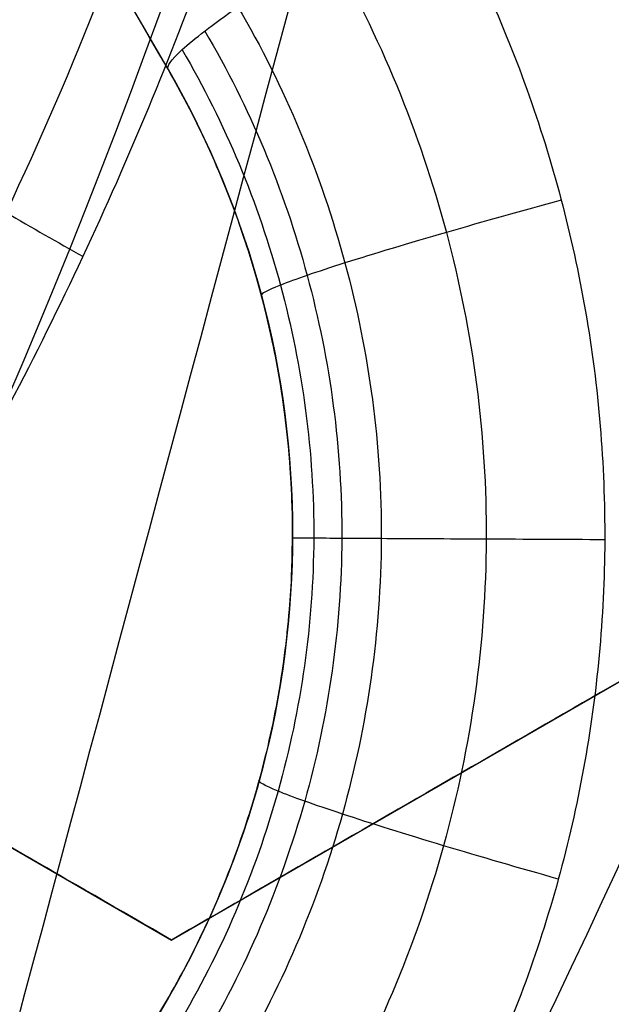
# Model space of a CAD drawing. Header units: centimetres. Extents: x -10 to 8.9, y -29.1 to -8.
# Tile 649 of 1035: x -6.3716 to -6.3557, y -28.2977 to -28.2712. Entities that reach past the tile are written whole.
import ezdxf

# ---------------------------------------------------------------- set-up
doc = ezdxf.new("R2010")
doc.units = ezdxf.units.CM
doc.layers.add('Default', color=7, linetype='Continuous', true_color=0x000000)

msp = doc.modelspace()

# ---------------------------------------------------------------- linework, layer by layer
at = {"layer": 'Default'}
for p, q in [((-6.367595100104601, -28.27249999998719, -1.0824960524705), (-6.399349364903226, -28.21749999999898, -1.0824960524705)), ((-6.391499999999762, -28.28207626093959, 0.28260707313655), (-6.367499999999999, -28.2959326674, 0.28260707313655)), ((-6.36749999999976, -28.29593266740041, 0.27456905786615), (-6.343499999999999, -28.28207626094, 0.27456905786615)), ((-6.364245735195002, -28.285, -1.065), (-6.364245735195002, -28.285, -1.10073684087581))]:
    msp.add_line(p, q, dxfattribs=at)
at = {"layer": 'Default', "extrusion": (0, 0, -1)}
for centre, radius, start, end in [((6.550000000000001, -28.205, -0.45), 0.9, 90, 270), ((6.550000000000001, -28.205, 0.3399975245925), 0.8999999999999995, 90, 270), ((6.550000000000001, -28.205, 1.15), 0.8550000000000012, 90, 270), ((6.550000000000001, -28.205, -0.4), 0.5999999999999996, 90, 270), ((6.550000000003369, -28.20500000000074, -0.1625), 0.1937629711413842, 173.8385486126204, 216.1614513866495), ((6.550000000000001, -28.205, 0.82), 0.8250000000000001, 180, 0), ((6.550000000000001, -28.205, 1.03), 0.82, 180, 0), ((6.550000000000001, -28.205, 1.005), 0.7950000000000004, 180, 0), ((6.550000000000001, -28.205, 0.87), 0.7825000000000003, 180, 0), ((6.550000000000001, -28.205, 1.005), 0.7825000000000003, 180, 0), ((6.550000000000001, -28.205, 0.895), 0.7575000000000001, 180, 0), ((6.550000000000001, -28.205, 0.53), 0.75, 180, 0), ((6.550000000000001, -28.205, -0.2075), 0.75, 180, 0), ((6.550000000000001, -28.205, -0.2075), 0.7025000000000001, 180, 0), ((6.550000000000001, -28.205, -0.1825), 0.6775000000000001, 180, 0), ((6.550000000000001, -28.205, -0.1725), 0.6774999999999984, 180, 0), ((6.550000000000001, -28.205, -0.1625), 0.6724999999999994, 180, 0), ((6.550000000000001, -28.205, -0.2), 0.6724999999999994, 180, 0), ((6.550000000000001, -28.205, -0.2), 0.6367740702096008, 180, 0), ((6.550000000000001, -28.205, -0.1809807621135), 0.6125, 180, 0), ((6.550000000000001, -28.205, -0.1625), 0.6075000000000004, 180, 0), ((6.550000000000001, -28.205, -0.195), 0.6075000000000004, 180, 0), ((6.550000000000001, -28.205, 1.220980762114), 0.6075, 180, 0), ((6.550000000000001, -28.205, 1.24), 0.6075000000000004, 180, 0), ((6.550000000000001, -28.205, -0.18660444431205), 0.5500000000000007, 180, 0), ((6.389245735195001, -28.285, 1.0828546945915), 0.02499999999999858, 149.9999999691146, 270)]:
    msp.add_arc(centre, radius, start, end, dxfattribs=at)
at = {"layer": 'Default'}
for centre, radius, start, end in [((-6.550000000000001, -28.205, -0.82), 0.8349999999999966, 270, 90), ((-6.550000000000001, -28.205, -1.13), 0.8349999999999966, 270, 90), ((-6.550000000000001, -28.205, -0.9750000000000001), 0.8350000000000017, 270, 90), ((-6.550000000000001, -28.205, 0.35), 0.775, 270, 90), ((-6.550000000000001, -28.205, -0.1486250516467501), 0.7749999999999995, 270, 90), ((-6.550000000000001, -28.205, 0.45), 0.6000000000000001, 270, 90), ((-6.550000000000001, -28.205, 0.35), 0.6000000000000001, 270, 90), ((-6.550000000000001, -28.205, 0.19125), 0.2138939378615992, 328.3679673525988, 1.632032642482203), ((-6.550000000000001, -28.205, -0.845), 0.8250000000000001, 180, 0), ((-6.550000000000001, -28.205, -0.8325), 0.8249999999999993, 180, 0), ((-6.550000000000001, -28.205, -0.87), 0.8, 180, 0), ((-6.550000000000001, -28.205, -0.9800000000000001), 0.7575000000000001, 180, 0), ((-6.550000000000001, -28.205, -0.9375), 0.7574999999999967, 180, 0), ((-6.550000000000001, -28.205, 0.1625), 0.6775000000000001, 180, 0), ((-6.550000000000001, -28.205, 0.18125), 0.6724999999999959, 180, 0), ((-6.550000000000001, -28.205, -1.21), 0.67, 180, 0), ((-6.550000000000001, -28.205, -1.24), 0.6400000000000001, 180, 0), ((-6.550000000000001, -28.205, 0.2), 0.6367740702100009, 180, 0), ((-6.550000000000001, -28.205, 0.1625), 0.6231698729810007, 180, 0), ((-6.550000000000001, -28.205, 0.17875), 0.6074999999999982, 180, 0), ((-6.550000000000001, -28.205, -1.230490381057), 0.6074999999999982, 180, 0), ((-6.550000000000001, -28.205, 0.195), 0.55, 180, 0), ((-6.550000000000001, -28.205, 0.1782088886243), 0.55, 248.3999999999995, 0), ((-6.550000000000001, -28.205, -0.7112749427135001), 0.7750000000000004, 274.5310199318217, 0), ((-6.389245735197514, -28.285, -1.065), 0.0250000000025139, 0, 29.99999999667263), ((-6.389245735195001, -28.285, -1.065), 0.025, 270, 0)]:
    msp.add_arc(centre, radius, start, end, dxfattribs=at)
at = {"layer": 'Default', "extrusion": (1.379857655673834e-06, 1.228458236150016e-16, -0.9999999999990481)}
msp.add_arc((6.549999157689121, -28.20500000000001, 0.5348706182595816), 0.7584484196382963, 180, 287.9998757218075, dxfattribs=at)
at = {"layer": 'Default', "extrusion": (-0.9659258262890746, 0.258819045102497, 0)}
msp.add_arc((28.94920267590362, 0.16, -1.169554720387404), 0.05999999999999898, 21.11472090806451, 90, dxfattribs=at)
at = {"layer": 'Default'}
for points, degree in [([(-6.550000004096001, -27.30500495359, -1.129995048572), (-6.537465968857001, -27.30500495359, -1.129995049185), (-6.512386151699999, -27.30552127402, -1.129973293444), (-6.474783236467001, -27.3078854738, -1.129982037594), (-6.437304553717, -27.31181799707, -1.129979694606), (-6.399970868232, -27.3173257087, -1.129980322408), (-6.362926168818, -27.32438806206, -1.129980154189), (-6.326197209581, -27.3329983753, -1.129980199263), (-6.289861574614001, -27.34314050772, -1.129980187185), (-6.254013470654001, -27.35478489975, -1.129980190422), (-6.218660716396, -27.36792869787, -1.129980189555), (-6.183898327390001, -27.38253814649, -1.129980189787), (-6.149770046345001, -27.39859430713, -1.129980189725), (-6.116350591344, -27.41606289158, -1.129980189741), (-6.083707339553, -27.43490588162, -1.129980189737), (-6.051859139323, -27.45511347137, -1.129980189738), (-6.020892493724, -27.47663251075, -1.129980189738), (-5.990848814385, -27.49943348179, -1.129980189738), (-5.961791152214, -27.52346942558, -1.129980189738), (-5.933780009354, -27.54868705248, -1.129980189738), (-5.906829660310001, -27.5750745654, -1.129980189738), (-5.881013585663, -27.60256235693, -1.129980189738), (-5.856368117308, -27.63111066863, -1.129980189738), (-5.832942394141, -27.66066372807, -1.129980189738), (-5.810787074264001, -27.69115373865, -1.129980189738), (-5.789912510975, -27.72256746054, -1.129980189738), (-5.770375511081, -27.75482271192, -1.129980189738), (-5.752204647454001, -27.78787084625, -1.129980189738), (-5.735435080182, -27.8216495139, -1.129980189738), (-5.720103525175, -27.8560794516, -1.129980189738), (-5.706216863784, -27.89114626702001, -1.129980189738), (-5.693813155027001, -27.92675906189, -1.129980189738), (-5.682910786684, -27.96286272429, -1.129980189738), (-5.673530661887, -27.99939085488, -1.129980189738), (-5.665692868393, -28.03625586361, -1.129980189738), (-5.659400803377, -28.07344306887, -1.129980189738), (-5.654672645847, -28.11085723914, -1.129980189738), (-5.651515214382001, -28.14843802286, -1.129980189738), (-5.649934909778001, -28.18611932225, -1.129980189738), (-5.649933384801, -28.22380820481, -1.129980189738), (-5.65151069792, -28.26149020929, -1.129980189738), (-5.654665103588, -28.29907102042, -1.129980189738), (-5.659390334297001, -28.33648606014, -1.129980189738), (-5.665679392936, -28.37367347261, -1.129980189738), (-5.673514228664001, -28.41053911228, -1.129980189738), (-5.68289159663, -28.447068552, -1.129980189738), (-5.693791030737, -28.48317285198, -1.129980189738), (-5.706192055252, -28.51878703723, -1.129980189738), (-5.720075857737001, -28.5538547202, -1.129980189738), (-5.735404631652, -28.58828579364, -1.129980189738), (-5.752171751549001, -28.62206623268, -1.129980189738), (-5.770339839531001, -28.65511550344, -1.129980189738), (-5.78987442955, -28.68737253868, -1.129980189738), (-5.810746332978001, -28.71878763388, -1.129980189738), (-5.832899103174, -28.74927924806, -1.129980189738), (-5.85632282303, -28.77883458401, -1.129980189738), (-5.880965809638, -28.80738458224, -1.129980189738), (-5.906779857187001, -28.83487458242, -1.129980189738), (-5.933727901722, -28.86126400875, -1.129980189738), (-5.961736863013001, -28.88648372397, -1.129980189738), (-5.990793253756, -28.9105224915, -1.129980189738), (-6.020835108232, -28.93332580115, -1.129980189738), (-6.051800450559, -28.95484754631, -1.129980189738), (-6.083647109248, -28.97505764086, -1.129980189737), (-6.116288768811, -28.99390313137, -1.129980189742), (-6.149707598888, -29.01137470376, -1.129980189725), (-6.183834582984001, -29.02743347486, -1.129980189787), (-6.218595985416, -29.04204567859, -1.129980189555), (-6.253947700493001, -29.05519220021, -1.129980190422), (-6.289795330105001, -29.06683951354, -1.129980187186), (-6.326131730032, -29.07698483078, -1.129980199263), (-6.36285948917, -29.08559773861, -1.12998015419), (-6.399900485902, -29.09266234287, -1.129980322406), (-6.437231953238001, -29.0981728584, -1.129979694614), (-6.47471667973, -29.10210911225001, -1.129982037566), (-6.512339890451, -29.1044772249, -1.129973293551), (-6.537448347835, -29.10499504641, -1.129995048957), (-6.549999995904, -29.10499504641, -1.129995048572)], 3), ([(-6.550000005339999, -27.32500645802, -1.149993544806), (-6.537651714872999, -27.32500645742, -1.149993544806), (-6.512986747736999, -27.32554459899, -1.150002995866), (-6.476051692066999, -27.32787036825, -1.14999919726), (-6.439276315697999, -27.33175223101, -1.150000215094), (-6.402654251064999, -27.33717969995, -1.149999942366), (-6.366301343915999, -27.34414129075, -1.150000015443), (-6.330232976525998, -27.35263500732, -1.149999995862), (-6.294592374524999, -27.36262965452, -1.150000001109), (-6.259531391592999, -27.37406902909, -1.149999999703), (-6.225026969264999, -27.3869473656, -1.15000000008), (-6.191106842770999, -27.40125022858, -1.149999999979), (-6.157777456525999, -27.41697696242, -1.150000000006), (-6.125134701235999, -27.43408646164, -1.149999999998), (-6.093256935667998, -27.45253472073, -1.15), (-6.062162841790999, -27.47231088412, -1.15), (-6.031930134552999, -27.49336665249, -1.15), (-6.002594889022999, -27.51567691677, -1.15), (-5.974227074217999, -27.53918966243, -1.15), (-5.946891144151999, -27.56384678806, -1.15), (-5.920598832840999, -27.58963664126, -1.15), (-5.895416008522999, -27.61649551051, -1.15), (-5.871372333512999, -27.64439091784, -1.15), (-5.848517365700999, -27.67326728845, -1.15), (-5.826900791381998, -27.7030584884, -1.15), (-5.806533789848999, -27.73375047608, -1.15), (-5.787472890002, -27.76526110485, -1.15), (-5.76974489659, -27.79754437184, -1.15), (-5.753383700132, -27.83054026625, -1.15), (-5.738424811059, -27.86417236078, -1.15), (-5.724875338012, -27.89842624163, -1.15), (-5.71277321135, -27.93321101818, -1.15), (-5.702135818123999, -27.96847408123, -1.15), (-5.692983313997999, -28.00415159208, -1.15), (-5.68533537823, -28.04015809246, -1.15), (-5.679195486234, -28.07647885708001, -1.15), (-5.674581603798, -28.11301879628, -1.15), (-5.67150000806, -28.14971971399, -1.15), (-5.669956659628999, -28.18652113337, -1.15), (-5.669953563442, -28.22333487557, -1.15), (-5.671491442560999, -28.26014682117, -1.15), (-5.674568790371, -28.29686076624, -1.15), (-5.679179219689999, -28.33341174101, -1.15), (-5.685316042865, -28.36974098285, -1.15), (-5.692961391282, -28.40575529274, -1.15), (-5.702112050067, -28.44144108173, -1.15), (-5.712748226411, -28.47671239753, -1.15), (-5.724850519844, -28.511507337, -1.15), (-5.738400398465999, -28.54576972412, -1.15), (-5.753358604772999, -28.57940639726, -1.15), (-5.769717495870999, -28.61240308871, -1.15), (-5.787441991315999, -28.6446852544, -1.15), (-5.806500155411, -28.6761964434, -1.15), (-5.826864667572, -28.70688945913, -1.15), (-5.848479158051, -28.73668231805, -1.15), (-5.871332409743, -28.76556074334, -1.15), (-5.895372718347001, -28.79345624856, -1.15), (-5.920549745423, -28.82031302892, -1.15), (-5.946837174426, -28.84610244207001, -1.15), (-5.974176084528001, -28.8707665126, -1.15), (-6.002558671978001, -28.89429476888, -1.15), (-6.031913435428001, -28.9166216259, -1.15), (-6.062165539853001, -28.9376912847, -1.15), (-6.093277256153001, -28.95747792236, -1.15), (-6.125171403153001, -28.97593404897, -1.149999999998), (-6.157830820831, -28.99304986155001, -1.150000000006), (-6.191177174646, -29.0087814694, -1.149999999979), (-6.225118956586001, -29.02308952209, -1.15000000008), (-6.25964571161, -29.03597120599, -1.149999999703), (-6.294721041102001, -29.04740944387, -1.150000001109), (-6.330363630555, -29.05739860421, -1.149999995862), (-6.366429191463, -29.06588597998, -1.150000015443), (-6.40278818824, -29.07284313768, -1.149999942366), (-6.439415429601, -29.07826537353, -1.150000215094), (-6.476180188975, -29.08214014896, -1.14999919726), (-6.513077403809, -29.08445837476, -1.150002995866), (-6.537686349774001, -29.08499354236, -1.149993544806), (-6.54999999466, -29.08499354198, -1.149993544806)], 3), ([(-6.549999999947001, -27.42838343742, -0.7616165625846), (-6.538747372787, -27.42824483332, -0.7617551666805), (-6.516204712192, -27.42845367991, -0.7620351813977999), (-6.482313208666, -27.43024072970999, -0.7624632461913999), (-6.448493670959, -27.43350371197, -0.7628974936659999), (-6.414786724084, -27.43824561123, -0.763337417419), (-6.381352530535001, -27.44444544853, -0.7637809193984), (-6.348201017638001, -27.45209983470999, -0.7642278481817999), (-6.315445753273, -27.46118216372, -0.764676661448), (-6.283108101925, -27.47168408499, -0.7651270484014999), (-6.251249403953, -27.48358745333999, -0.7655781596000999), (-6.219910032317, -27.49687984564, -0.766029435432), (-6.189177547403, -27.51152847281, -0.7664796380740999), (-6.159225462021, -27.52744172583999, -0.7669261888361), (-6.130017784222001, -27.54461827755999, -0.7673695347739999), (-6.101215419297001, -27.56329288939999, -0.7678150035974), (-6.073286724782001, -27.58321536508, -0.7682556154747), (-6.047409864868, -27.60344005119, -0.7686723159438), (-6.024707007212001, -27.6227118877, -0.7690451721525), (-6.004504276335, -27.64114310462, -0.7693833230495), (-5.984998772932, -27.66020157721, -0.7697151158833), (-5.965776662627, -27.68034635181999, -0.7700594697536), (-5.947249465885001, -27.70119728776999, -0.7704083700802), (-5.929608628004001, -27.72252886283, -0.7707584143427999), (-5.913139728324, -27.74390244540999, -0.7711027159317), (-5.896745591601, -27.76673460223, -0.7714641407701), (-5.879471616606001, -27.79280128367, -0.7718690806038), (-5.862185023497, -27.82140181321, -0.7723044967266), (-5.845650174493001, -27.85166194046, -0.7727558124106), (-5.830525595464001, -27.88248582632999, -0.7732063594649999), (-5.816816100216, -27.91378163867, -0.7736550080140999), (-5.804432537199, -27.94575507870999, -0.7741047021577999), (-5.793443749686, -27.97826360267, -0.7745533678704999), (-5.783885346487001, -28.01119863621, -0.7749995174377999), (-5.775776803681, -28.04447658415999, -0.7754420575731), (-5.769121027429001, -28.07806966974, -0.7758806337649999), (-5.763924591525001, -28.11195605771, -0.7763150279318), (-5.760204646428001, -28.14606329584, -0.7767440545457), (-5.75797080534, -28.18027120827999, -0.7771671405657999), (-5.757226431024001, -28.21470555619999, -0.7775824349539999), (-5.757979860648, -28.24925848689, -0.7780047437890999), (-5.760231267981, -28.28374168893, -0.7784336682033), (-5.763975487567, -28.31808767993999, -0.7788678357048), (-5.769197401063, -28.35219385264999, -0.7793060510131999), (-5.775894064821, -28.38605939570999, -0.7797482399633), (-5.784064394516, -28.41964983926, -0.7801939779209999), (-5.793686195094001, -28.45285785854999, -0.7806418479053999), (-5.804730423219, -28.48558927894, -0.781090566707), (-5.817164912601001, -28.51776854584, -0.7815390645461), (-5.830995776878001, -28.54941158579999, -0.7819875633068), (-5.846175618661, -28.5804064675, -0.7824344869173), (-5.862691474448, -28.61072888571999, -0.7828794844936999), (-5.880499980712, -28.64029706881, -0.7833213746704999), (-5.899571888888, -28.66906635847, -0.7837594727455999), (-5.91989141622, -28.69700629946, -0.7841934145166), (-5.941356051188, -28.72398166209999, -0.7846208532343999), (-5.963982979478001, -28.75002327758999, -0.7850431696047), (-5.987781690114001, -28.77512537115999, -0.7854569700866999), (-6.012782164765, -28.7993101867, -0.7858765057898), (-6.03884161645, -28.82242111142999, -0.7863039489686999), (-6.065837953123, -28.84435183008, -0.786736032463), (-6.093752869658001, -28.86509285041, -0.7871728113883), (-6.122529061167, -28.88460275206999, -0.7876132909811), (-6.15214747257, -28.90286625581, -0.7880571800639), (-6.18250003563, -28.91981717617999, -0.7885028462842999), (-6.213581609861, -28.93545322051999, -0.7889502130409), (-6.245293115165, -28.94972306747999, -0.7893978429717), (-6.277594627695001, -28.96261096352, -0.7898451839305), (-6.310433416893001, -28.97409375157, -0.790291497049), (-6.343717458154, -28.98414082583, -0.7907355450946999), (-6.377431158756, -28.99274659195, -0.7911771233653), (-6.411455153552, -28.99988067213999, -0.7916146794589), (-6.445763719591, -29.00553981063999, -0.7920479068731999), (-6.480290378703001, -29.00971218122, -0.7924759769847), (-6.515041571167, -29.01239375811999, -0.7928989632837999), (-6.538334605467, -29.01317723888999, -0.7931772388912), (-6.549999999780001, -29.01331529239, -0.7933152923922)], 3), ([(-6.550000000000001, -28.98, -0.6472501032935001), (-6.538733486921, -28.98, -0.6470307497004), (-6.516189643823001, -28.97950872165, -0.6465878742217), (-6.482389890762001, -28.97729300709, -0.6459119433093), (-6.448718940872, -28.97360204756, -0.6452266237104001), (-6.415286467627, -28.96845141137, -0.6445341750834), (-6.382136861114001, -28.9618541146, -0.6438355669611), (-6.349274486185, -28.95380935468, -0.6431308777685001), (-6.316821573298, -28.94434696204, -0.6424227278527), (-6.284787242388, -28.93346993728, -0.6417113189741), (-6.253280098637, -28.92121449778, -0.6409990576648), (-6.222324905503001, -28.90759197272, -0.6402865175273), (-6.191987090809, -28.89262837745, -0.6395751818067), (-6.162348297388, -28.87636610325, -0.6388669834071), (-6.133423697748, -28.85881215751, -0.6381622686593), (-6.1053183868, -28.84003103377, -0.6374636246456), (-6.07803369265, -28.82002363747, -0.6367710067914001), (-6.051669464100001, -28.7988625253, -0.6360872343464), (-6.026237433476, -28.77655854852, -0.6354115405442), (-6.001809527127, -28.75317251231, -0.6347498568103), (-5.978430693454, -28.72875070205, -0.6340883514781), (-5.956125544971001, -28.70331637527, -0.6334126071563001), (-5.934966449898, -28.67695331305, -0.6327288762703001), (-5.914960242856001, -28.6496691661, -0.6320362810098), (-5.896181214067, -28.62156563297, -0.6313376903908), (-5.878632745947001, -28.59264971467, -0.6306331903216), (-5.862367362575, -28.56300470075, -0.6299248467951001), (-5.847408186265, -28.53267528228, -0.629213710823), (-5.833784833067, -28.50171815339, -0.6285011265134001), (-5.821532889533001, -28.47022030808, -0.6277890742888), (-5.8106490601, -28.43816826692, -0.6270772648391), (-5.801170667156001, -28.40565376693, -0.6263677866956), (-5.793124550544, -28.37276766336, -0.6256626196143), (-5.786530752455, -28.33961176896, -0.6249639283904), (-5.78138744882, -28.30619858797, -0.6242718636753), (-5.777701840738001, -28.27254822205, -0.6235871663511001), (-5.775489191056, -28.23876096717, -0.6229108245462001), (-5.774754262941, -28.20494234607, -0.6222489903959), (-5.775493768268, -28.17114853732, -0.6215875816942), (-5.777706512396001, -28.13740264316, -0.6209120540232), (-5.781393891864, -28.10374893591, -0.6202272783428), (-5.786546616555, -28.07029563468, -0.6195343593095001), (-5.793145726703, -28.0371388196, -0.6188356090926), (-5.801183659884, -28.00430073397, -0.6181314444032), (-5.810652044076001, -27.97182316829, -0.6174227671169), (-5.821536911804, -27.93976765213, -0.6167108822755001), (-5.833799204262, -27.90824671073, -0.6159982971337), (-5.847421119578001, -27.87729763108, -0.615285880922), (-5.862376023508, -27.84697847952, -0.6145749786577), (-5.878652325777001, -27.8173156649, -0.613866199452), (-5.896211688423, -27.78838626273, -0.6131613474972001), (-5.914995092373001, -27.76028113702, -0.6124626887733), (-5.934999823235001, -27.73300334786, -0.6117702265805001), (-5.956160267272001, -27.70664206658, -0.6110865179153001), (-5.978475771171, -27.68119987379, -0.6104105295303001), (-6.001860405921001, -27.6567765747, -0.6097489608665), (-6.026289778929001, -27.63339360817, -0.6090872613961), (-6.051718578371, -27.61109628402, -0.6084116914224), (-6.078088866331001, -27.58993391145, -0.6077277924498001), (-6.105377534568, -27.56992754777, -0.6070351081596), (-6.133484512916, -27.55114909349, -0.6063364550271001), (-6.162412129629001, -27.53359698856, -0.6056316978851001), (-6.192055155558, -27.51733618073, -0.6049234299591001), (-6.222391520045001, -27.50237706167, -0.6042121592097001), (-6.253344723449, -27.48875867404, -0.6034996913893), (-6.284863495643, -27.47650207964, -0.6027871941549), (-6.316910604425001, -27.46562484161, -0.6020755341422), (-6.349366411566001, -27.45616608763, -0.6013673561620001), (-6.382222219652, -27.44812703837, -0.6006628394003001), (-6.415376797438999, -27.44153241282, -0.5999641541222), (-6.448824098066, -27.43638416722, -0.5992714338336), (-6.482460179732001, -27.43270175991, -0.5985868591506), (-6.516196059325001, -27.43049163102, -0.5979122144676), (-6.538732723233, -27.43, -0.5974694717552), (-6.550000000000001, -27.43, -0.5972501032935)], 3), ([(-6.784376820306, -28.92632328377, -0.6348712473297), (-6.773838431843, -28.92974735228, -0.6346469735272), (-6.752592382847, -28.93614668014, -0.6341960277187), (-6.720306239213, -28.94433158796, -0.6335039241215), (-6.687691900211, -28.95109451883, -0.6328066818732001), (-6.654850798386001, -28.95641256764, -0.6321091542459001), (-6.621864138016, -28.9602809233, -0.6314149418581), (-6.588739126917, -28.96270318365, -0.6307247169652), (-6.555473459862, -28.96367365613, -0.6300349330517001), (-6.522210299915, -28.96318367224, -0.6293441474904), (-6.489025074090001, -28.96123883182, -0.6286502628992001), (-6.455904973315, -28.95783633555, -0.6279497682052), (-6.422932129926, -28.95297750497, -0.6272443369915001), (-6.390217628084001, -28.94667756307, -0.6265372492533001), (-6.357843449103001, -28.93895566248, -0.6258300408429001), (-6.32588632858, -28.92983586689, -0.6251236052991), (-6.29439659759, -28.91933902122, -0.6244195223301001), (-6.263411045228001, -28.90748132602, -0.6237197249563), (-6.232968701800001, -28.89427837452, -0.6230257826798), (-6.203113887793, -28.87974755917, -0.6223343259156), (-6.173891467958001, -28.86390613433, -0.6216420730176), (-6.145383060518, -28.84679413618, -0.6209485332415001), (-6.117675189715, -28.82846554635, -0.6202531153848), (-6.090803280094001, -28.80894739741, -0.6195567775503), (-6.064798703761, -28.78826200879, -0.6188620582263), (-6.039692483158, -28.76642843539, -0.6181707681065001), (-6.015556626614, -28.7435034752, -0.6174807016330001), (-5.992461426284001, -28.71955357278, -0.6167897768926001), (-5.970470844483, -28.69465328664, -0.6160960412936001), (-5.949568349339, -28.66878590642, -0.6153957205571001), (-5.929800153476, -28.64199891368, -0.6146904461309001), (-5.911222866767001, -28.61436507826, -0.6139833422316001), (-5.893872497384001, -28.58593678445, -0.6132760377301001), (-5.877788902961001, -28.55677817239, -0.6125695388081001), (-5.863017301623, -28.52697722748, -0.6118646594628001), (-5.849582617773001, -28.49659792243, -0.611162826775), (-5.837496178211, -28.4656760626, -0.6104680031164), (-5.826765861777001, -28.43423308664, -0.6097777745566), (-5.817399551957, -28.40226333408, -0.6090851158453), (-5.809456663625, -28.36995449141, -0.6083902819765), (-5.802947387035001, -28.33738758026, -0.6076936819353), (-5.797866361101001, -28.30454704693, -0.606996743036), (-5.794229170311, -28.27151677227, -0.606301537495), (-5.792040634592, -28.23836319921, -0.6056096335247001), (-5.791549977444, -28.21613082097, -0.6051462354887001), (-5.791549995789, -28.20499952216, -0.6049143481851)], 3), ([(-6.367595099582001, -28.27249999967, -1.099992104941), (-6.378170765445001, -28.25418240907, -1.098322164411), (-6.388768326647, -28.23582689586, -1.096790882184), (-6.399384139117, -28.2174397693, -1.09539878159)], 3), ([(-6.367595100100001, -28.2725, -1.065), (-6.3834722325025, -28.245, -1.065), (-6.399349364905, -28.2175, -1.065)], 2), ([(-6.369472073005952, -28.26347621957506, 0.2194462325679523), (-6.370719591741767, -28.26751625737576, 0.2194602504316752), (-6.373844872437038, -28.27530700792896, 0.2185388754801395), (-6.379866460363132, -28.2855903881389, 0.2147796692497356), (-6.386608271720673, -28.29394627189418, 0.209179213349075), (-6.393733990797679, -28.300563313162, 0.202156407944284), (-6.40087700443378, -28.30546444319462, 0.1941112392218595), (-6.407867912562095, -28.30874046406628, 0.1852091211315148), (-6.414616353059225, -28.31046766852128, 0.1754727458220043), (-6.418817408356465, -28.31050035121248, 0.1684940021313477), (-6.420794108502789, -28.31021445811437, 0.1649221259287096)], 3), ([(-6.413581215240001, -28.31396866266, 0.1625000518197), (-6.412743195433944, -28.31411984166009, 0.1641994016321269), (-6.41100579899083, -28.31428867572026, 0.1676068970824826), (-6.408196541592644, -28.31413272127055, 0.1727215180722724), (-6.405231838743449, -28.31355959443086, 0.177754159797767), (-6.402158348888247, -28.31257041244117, 0.1826511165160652), (-6.39902230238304, -28.31117881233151, 0.1873536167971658), (-6.39586785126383, -28.30940128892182, 0.1918219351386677), (-6.392735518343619, -28.30726850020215, 0.1960100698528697), (-6.38966283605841, -28.30480650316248, 0.1998950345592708), (-6.386671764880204, -28.3020437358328, 0.2034598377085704), (-6.383794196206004, -28.29901623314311, 0.2066832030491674), (-6.38104833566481, -28.29576115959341, 0.2095541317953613), (-6.378445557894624, -28.2923081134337, 0.2120715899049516), (-6.375987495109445, -28.28868794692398, 0.2142365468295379), (-6.373692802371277, -28.28491326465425, 0.2160555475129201), (-6.371565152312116, -28.28102611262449, 0.2175249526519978), (-6.369622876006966, -28.27705413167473, 0.2186500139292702), (-6.367874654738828, -28.27302734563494, 0.2194382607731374), (-6.366328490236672, -28.26897270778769, 0.2199004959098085), (-6.365436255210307, -28.26626666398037, 0.2199999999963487), (-6.365025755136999, -28.26491646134, 0.22)], 3), ([(-6.326743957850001, -28.275174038, 0.22), (-6.3458848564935, -28.27004524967, 0.22), (-6.365025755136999, -28.26491646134, 0.22)], 2), ([(-6.367595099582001, -28.27249999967, -1.099992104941), (-6.367638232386, -28.27242529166, -1.101084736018), (-6.367410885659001, -28.27208155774, -1.103415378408), (-6.365882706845, -28.27089915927, -1.1067072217), (-6.363365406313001, -28.26923284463, -1.109043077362), (-6.361429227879, -28.26805308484, -1.109722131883), (-6.360494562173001, -28.26750000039, -1.10986971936)], 3), ([(-6.360494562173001, -28.26750000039, -1.10986971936), (-6.35999457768, -28.26837302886, -1.109948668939), (-6.359070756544, -28.27016629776, -1.110095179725), (-6.35790543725, -28.27301242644, -1.110281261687), (-6.356984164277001, -28.27597101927, -1.110429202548), (-6.356322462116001, -28.27901139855, -1.110535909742), (-6.355924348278, -28.28209780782, -1.110600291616), (-6.355803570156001, -28.28519683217, -1.11061985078), (-6.355954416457, -28.28827491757, -1.110595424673), (-6.356373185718, -28.29131881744, -1.110527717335), (-6.357055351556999, -28.29431357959, -1.110417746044), (-6.357999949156, -28.29724307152, -1.110266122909), (-6.359195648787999, -28.30007999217, -1.110075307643), (-6.360631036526, -28.30279858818, -1.109847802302), (-6.36229388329, -28.30537345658, -1.10958666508), (-6.364168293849, -28.30779023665, -1.10929435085), (-6.365543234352, -28.30928248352, -1.109084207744), (-6.366263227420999, -28.31000000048, -1.108974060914)], 3), ([(-6.389245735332, -28.3099999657, -1.095593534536), (-6.388432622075, -28.3099999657, -1.095745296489), (-6.386794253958, -28.30992072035, -1.096052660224), (-6.384320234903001, -28.30955299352, -1.096528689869), (-6.381869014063, -28.3089318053, -1.097009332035), (-6.379476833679, -28.30805940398, -1.097487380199), (-6.377180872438, -28.30694552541, -1.097954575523), (-6.375016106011, -28.30560728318, -1.098403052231), (-6.373012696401, -28.30406829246, -1.098825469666), (-6.371184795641, -28.30234625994, -1.09921623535), (-6.369545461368, -28.30045875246, -1.099569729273), (-6.368106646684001, -28.29842399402, -1.099880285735), (-6.366878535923, -28.29625924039, -1.100144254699), (-6.365871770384, -28.29398430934, -1.100358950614), (-6.365096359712, -28.29162283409, -1.100522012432), (-6.36455955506, -28.28920010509, -1.100634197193), (-6.36426518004, -28.28673797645, -1.100696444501), (-6.364215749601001, -28.2842572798, -1.100709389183), (-6.364412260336, -28.28178274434, -1.100671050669), (-6.364852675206, -28.27934074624, -1.10058119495), (-6.365531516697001, -28.27695788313, -1.100439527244), (-6.366439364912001, -28.27466127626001, -1.100245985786), (-6.367187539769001, -28.27320591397, -1.100082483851), (-6.367595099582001, -28.27249999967, -1.099992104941)], 3), ([(-6.367595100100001, -28.2725, -1.065), (-6.367595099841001, -28.272499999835, -1.0824960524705), (-6.367595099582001, -28.27249999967, -1.099992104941)], 2), ([(-6.326743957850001, -28.275174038, 0.22), (-6.327133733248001, -28.27641409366, 0.22), (-6.327994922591, -28.27888400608, 0.2199154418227), (-6.329526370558, -28.28252957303, 0.21953147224), (-6.331311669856, -28.28613136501, 0.2188808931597), (-6.333358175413, -28.28967810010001, 0.2179520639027), (-6.335680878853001, -28.29316790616, 0.2167279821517), (-6.338295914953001, -28.29659136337, 0.2151872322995), (-6.341213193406, -28.29992655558, 0.2133095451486), (-6.344448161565, -28.30315435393, 0.2110684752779), (-6.34800666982, -28.30624161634, 0.2084408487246), (-6.35188511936, -28.30914736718, 0.2054082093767), (-6.356075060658, -28.31182784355, 0.2019532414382), (-6.360544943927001, -28.31422760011, 0.1980753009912), (-6.365246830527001, -28.31629092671, 0.1937874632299), (-6.370117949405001, -28.31796516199, 0.1891163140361), (-6.375065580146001, -28.31920133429, 0.1841199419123), (-6.379991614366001, -28.31996742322, 0.1788685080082), (-6.384789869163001, -28.32024926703, 0.1734506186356), (-6.389366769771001, -28.3200516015, 0.1679527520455), (-6.392200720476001, -28.319619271, 0.1643137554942), (-6.393564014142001, -28.31933228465, 0.1625)], 3), ([(-6.3675, -28.2959326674, 0.2509702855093), (-6.370271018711, -28.29433281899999, 0.2521326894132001), (-6.375743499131, -28.29117328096, 0.2544281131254), (-6.383744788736, -28.28655373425, 0.2577835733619), (-6.388938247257, -28.28355528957, 0.2599610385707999), (-6.391500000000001, -28.28207626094, 0.2610349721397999)], 3), ([(-6.3675, -28.2959326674, 0.3041791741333), (-6.370267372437, -28.29433492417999, 0.3053400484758), (-6.375734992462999, -28.29117819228, 0.307633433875), (-6.383736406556, -28.2865585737, 0.3109889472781), (-6.38893465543, -28.28355736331, 0.3131684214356), (-6.391500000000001, -28.28207626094, 0.3142438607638)], 3), ([(-6.343500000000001, -28.28207626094, 0.244958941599), (-6.346259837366, -28.28366965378, 0.2456972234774), (-6.351717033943, -28.2868203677, 0.2471270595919), (-6.359690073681, -28.29142360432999, 0.2491246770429), (-6.364914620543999, -28.29443999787, 0.2503703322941), (-6.3675, -28.2959326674, 0.2509702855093)], 3), ([(-6.343500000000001, -28.28207626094, 0.298167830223), (-6.346266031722, -28.2836732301, 0.2989077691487), (-6.351731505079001, -28.28682872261, 0.3003396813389), (-6.35970385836, -28.29143156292, 0.3023369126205), (-6.364920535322, -28.29444341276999, 0.3035805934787), (-6.3675, -28.2959326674, 0.3041791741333)], 3), ([(-6.3675, -28.2959326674, 0.3041791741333), (-6.3675, -28.2959326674, 0.2775747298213), (-6.3675, -28.2959326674, 0.2509702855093)], 2)]:
    msp.add_open_spline(points, degree=degree, dxfattribs=at)
for points, knots in [([(-5.978187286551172, -27.65671795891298, -0.8200013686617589), (-5.982028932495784, -27.65271221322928, -0.8198943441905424), (-6.0036866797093, -27.63059904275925, -0.8192981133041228), (-6.045434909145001, -27.592650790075, -0.8182125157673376), (-6.107814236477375, -27.54614199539, -0.81665422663), (-6.1750504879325, -27.505673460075, -0.8150551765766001), (-6.246341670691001, -27.47188979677, -0.8134306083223), (-6.320641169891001, -27.445368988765, -0.8118060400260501), (-6.396800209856, -27.42644239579, -0.8102069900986), (-6.473795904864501, -27.415221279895, -0.8086487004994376), (-6.550005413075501, -27.41158862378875, -0.8071806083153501), (-6.626214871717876, -27.415222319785, -0.8057125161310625), (-6.703210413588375, -27.42644448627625, -0.8041542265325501), (-6.779369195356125, -27.44537211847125, -0.8025551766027), (-6.853668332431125, -27.4718939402, -0.8009306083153), (-6.924959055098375, -27.50567857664, -0.7993060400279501), (-6.992194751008, -27.54614802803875, -0.7977069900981), (-7.054573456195, -27.59265767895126, -0.79614870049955), (-7.111030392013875, -27.64397726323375, -0.7946806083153), (-7.1623492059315, -27.700434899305, -0.7932125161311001), (-7.2088580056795, -27.762814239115, -0.7916542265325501), (-7.249326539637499, -27.83005048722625, -0.7900551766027), (-7.2831102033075, -27.90134167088, -0.7884306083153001), (-7.309631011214, -27.97564116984, -0.78680604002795), (-7.328557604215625, -28.05180020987, -0.7852069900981), (-7.339778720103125, -28.12879590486, -0.78364870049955), (-7.343411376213, -28.205005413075, -0.7821806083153), (-7.339777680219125, -28.28121487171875, -0.7807125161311), (-7.328555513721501, -28.358210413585, -0.77915422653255), (-7.314570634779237, -28.41448112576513, -0.7779727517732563), (-7.305021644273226, -28.4449068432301, -0.7773179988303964), (-7.303262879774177, -28.4503068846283, -0.7772012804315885)], [9.275203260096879, 9.275203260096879, 9.275203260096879, 9.275203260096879, 9.451340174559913, 10.25789556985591, 11.0644509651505, 11.8710063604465, 12.67756175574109, 13.48411715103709, 14.29067254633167, 15.09722794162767, 15.90378333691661, 16.71033873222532, 17.5168941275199, 18.32344952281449, 19.13000491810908, 19.93656031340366, 20.74311570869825, 21.54967110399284, 22.35622649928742, 23.16278189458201, 23.9693372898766, 24.77589268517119, 25.58244808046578, 26.38900347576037, 27.19555887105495, 28.00211426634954, 28.80866966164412, 29.61522505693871, 30.4217804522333, 31.228335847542, 31.40302071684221, 31.40302071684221, 31.40302071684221, 31.40302071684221]), ([(-7.254237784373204, -28.56780919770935, -0.8200149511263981), (-7.25225816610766, -28.57165173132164, -0.8199261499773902), (-7.238054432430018, -28.59867645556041, -0.8192994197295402), (-7.208852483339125, -28.64719452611, -0.81814557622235), (-7.162342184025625, -28.70957351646, -0.8165872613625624), (-7.1110227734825, -28.76603037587, -0.81511917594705), (-7.054565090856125, -28.817349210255, -0.81365108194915), (-6.992185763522, -28.86385800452, -0.8120927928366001), (-6.924949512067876, -28.90432653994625, -0.8104937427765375), (-6.853658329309, -28.93811020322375, -0.8088691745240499), (-6.779358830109, -28.96463101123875, -0.8072446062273), (-6.703199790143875, -28.98355760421, -0.8056455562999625), (-6.626204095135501, -28.994778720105, -0.8040872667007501), (-6.5499945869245, -28.99841137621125, -0.8026191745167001), (-6.473785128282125, -28.994777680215, -0.8011510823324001), (-6.396789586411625, -28.98355551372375, -0.7995927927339), (-6.320630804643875, -28.96462788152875, -0.79799374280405), (-6.246331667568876, -28.9381060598, -0.7963691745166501), (-6.175040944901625, -28.90432142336, -0.7947446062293), (-6.107805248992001, -28.86385197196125, -0.79314555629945), (-6.045426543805, -28.81734232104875, -0.7915872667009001), (-5.988969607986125, -28.76602273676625, -0.79011917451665), (-5.937650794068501, -28.709565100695, -0.7886510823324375), (-5.891141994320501, -28.647185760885, -0.7870927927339), (-5.850673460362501, -28.57994951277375, -0.78549374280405), (-5.8168897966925, -28.50865832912, -0.78386917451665), (-5.790368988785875, -28.43435883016, -0.7822446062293), (-5.771442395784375, -28.35819979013, -0.7806455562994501), (-5.760221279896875, -28.28120409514, -0.7790872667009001), (-5.75745515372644, -28.22317352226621, -0.7779693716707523), (-5.757897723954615, -28.19054613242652, -0.777340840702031), (-5.758094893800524, -28.18331888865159, -0.7772013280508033)], [9.15335231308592, 9.15335231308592, 9.15335231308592, 9.15335231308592, 9.286355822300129, 10.09307514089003, 10.89979445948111, 11.70651377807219, 12.5132330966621, 13.31995241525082, 14.12667173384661, 14.93339105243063, 15.74011037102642, 16.5468296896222, 17.35354900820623, 18.16026832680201, 18.96698764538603, 19.77370696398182, 20.58042628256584, 21.38714560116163, 22.19386491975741, 23.00058423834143, 23.80730355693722, 24.61402287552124, 25.42074219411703, 26.22746151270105, 27.03418083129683, 27.84090014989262, 28.64761946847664, 29.45433878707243, 30.26105810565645, 31.06777742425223, 31.29719482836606, 31.29719482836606, 31.29719482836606, 31.29719482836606]), ([(-7.106978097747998, -28.74388811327, -0.7599999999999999), (-7.099108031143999, -28.75202237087, -0.759778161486), (-7.083011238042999, -28.76794623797, -0.7593382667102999), (-7.057842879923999, -28.79075171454, -0.7586635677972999), (-7.031699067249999, -28.81243352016, -0.757979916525), (-7.004630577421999, -28.8329494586, -0.7572874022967), (-6.976688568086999, -28.85226066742, -0.7565876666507), (-6.947927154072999, -28.87032960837, -0.7558819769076), (-6.918401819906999, -28.88712140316, -0.7551717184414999), (-6.888169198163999, -28.90260383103, -0.7544582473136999), (-6.857287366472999, -28.91674713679, -0.7537429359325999), (-6.825815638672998, -28.92952415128, -0.7530271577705), (-6.793814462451, -28.94091033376, -0.7523122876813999), (-6.761345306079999, -28.95088381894, -0.7515996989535), (-6.728470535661, -28.9594254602, -0.7508907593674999), (-6.695253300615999, -28.9665188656, -0.7501868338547), (-6.661757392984, -28.97215043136, -0.7494892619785), (-6.628047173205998, -28.97630936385, -0.7487994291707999), (-6.594187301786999, -28.97898770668, -0.7481184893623), (-6.560243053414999, -28.98018034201, -0.7474483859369), (-6.526279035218, -28.97988502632, -0.7467880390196), (-6.492360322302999, -28.97810229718, -0.7461124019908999), (-6.458551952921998, -28.9748355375, -0.7454280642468), (-6.424918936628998, -28.97009099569, -0.7447349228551), (-6.39152584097, -28.96387775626, -0.7440346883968), (-6.358436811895, -28.95620773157, -0.7433286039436), (-6.325715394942, -28.94709563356, -0.7426180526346), (-6.293424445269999, -28.93655895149, -0.7419043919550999), (-6.261625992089, -28.92461791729, -0.741188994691), (-6.230381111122, -28.91129546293, -0.7404732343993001), (-6.199749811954, -28.89661717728, -0.7397584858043), (-6.169790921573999, -28.88061125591, -0.739046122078), (-6.140561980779, -28.86330845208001, -0.7383375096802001), (-6.11211912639, -28.84474201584, -0.7376340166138), (-6.084516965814, -28.82494761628, -0.7369369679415), (-6.057808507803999, -28.80396329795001, -0.7362477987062), (-6.032045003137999, -28.78182936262, -0.7355674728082), (-6.007275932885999, -28.75858835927, -0.7348986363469), (-5.983548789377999, -28.73428490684, -0.7342375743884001), (-5.96090870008, -28.70896521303, -0.7335611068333), (-5.939399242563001, -28.68267794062, -0.7328760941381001), (-5.919061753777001, -28.65547356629, -0.7321823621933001), (-5.89993530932, -28.62740431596, -0.7314816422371), (-5.882056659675, -28.59852408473, -0.7307751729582), (-5.865460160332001, -28.56888833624, -0.7300643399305), (-5.850177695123, -28.53855397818, -0.7293505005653), (-5.836238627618, -28.50757927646, -0.7286350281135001), (-5.823669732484, -28.47602372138, -0.7279192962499), (-5.812495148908, -28.44394792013, -0.7272046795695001), (-5.802736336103, -28.41141348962, -0.726492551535), (-5.794412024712, -28.37848291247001, -0.7257842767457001), (-5.787538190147, -28.34521945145, -0.7250812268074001), (-5.782128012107, -28.31168697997, -0.7243847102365), (-5.778191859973, -28.27794993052, -0.7236962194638), (-5.775737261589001, -28.24407303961, -0.7230164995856), (-5.775043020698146, -28.21973233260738, -0.7225379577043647), (-5.775000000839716, -28.20670664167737, -0.7222831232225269), (-5.775000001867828, -28.205, -0.722249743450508)], [-30.57582455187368, -30.57582455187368, -30.57582455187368, -30.57582455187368, -30.23609316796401, -29.89636178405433, -29.55663040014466, -29.21689901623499, -28.877167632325, -28.53743624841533, -28.19770486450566, -27.85797348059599, -27.51824209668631, -27.17851071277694, -26.83877932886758, -26.49904794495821, -26.15931656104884, -25.81958517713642, -25.47985379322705, -25.14012240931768, -24.80039102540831, -24.46065964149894, -24.12092825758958, -23.78119687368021, -23.44146548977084, -23.10173410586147, -22.76200272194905, -22.42227133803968, -22.08253995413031, -21.74280857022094, -21.40307718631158, -21.06334580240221, -20.72361441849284, -20.38388303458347, -20.04415165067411, -19.70442026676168, -19.36468888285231, -19.02495749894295, -18.68522611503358, -18.34549473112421, -18.00576334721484, -17.66603196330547, -17.3263005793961, -16.98656919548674, -16.64683781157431, -16.30710642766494, -15.96737504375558, -15.62764365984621, -15.28791227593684, -14.94818089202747, -14.6084495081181, -14.26871812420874, -13.92898674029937, -13.58925535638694, -13.24952397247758, -12.90979258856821, -12.57006120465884, -12.23032982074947, -12.17910646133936, -12.17910646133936, -12.17910646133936, -12.17910646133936]), ([(-6.36723226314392, -28.26420173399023, 0.2198650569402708), (-6.368529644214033, -28.26843124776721, 0.2198731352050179), (-6.371740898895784, -28.27659952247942, 0.2188725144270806), (-6.37783800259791, -28.28737084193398, 0.2148272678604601), (-6.384593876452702, -28.29610139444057, 0.2088281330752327), (-6.391667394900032, -28.30296617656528, 0.2013419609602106), (-6.398696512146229, -28.30799108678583, 0.1928116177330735), (-6.405505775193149, -28.31127284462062, 0.183441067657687), (-6.411988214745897, -28.31289385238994, 0.1733044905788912), (-6.415960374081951, -28.31280386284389, 0.166132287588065), (-6.417807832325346, -28.31245201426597, 0.1624999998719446)], [0.009428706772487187, 0.009428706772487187, 0.009428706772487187, 0.009428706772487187, 0.1375223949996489, 0.2656160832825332, 0.3937097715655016, 0.5218034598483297, 0.6498971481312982, 0.7779908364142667, 0.9060845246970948, 1.033158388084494, 1.033158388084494, 1.033158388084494, 1.033158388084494]), ([(-6.384029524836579, -28.26744725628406, 0.2104429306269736), (-6.38369112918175, -28.26780011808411, 0.2110730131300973), (-6.382929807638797, -28.26854510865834, 0.2122985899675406), (-6.381541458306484, -28.26976200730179, 0.213977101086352), (-6.379924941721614, -28.2710549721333, 0.2154447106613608), (-6.378112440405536, -28.27239425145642, 0.2166564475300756), (-6.376146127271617, -28.27374747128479, 0.2175793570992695), (-6.374075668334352, -28.27508158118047, 0.2181945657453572), (-6.371967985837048, -28.27635710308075, 0.2184964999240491), (-6.37056815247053, -28.27715432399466, 0.2185009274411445), (-6.369882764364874, -28.27753336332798, 0.218458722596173)], [0.01007654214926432, 0.01007654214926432, 0.01007654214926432, 0.01007654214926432, 0.05572196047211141, 0.1014376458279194, 0.147153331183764, 0.192869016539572, 0.2385847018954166, 0.2843003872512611, 0.3300160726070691, 0.3748341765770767, 0.3748341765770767, 0.3748341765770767, 0.3748341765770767]), ([(-6.363284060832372, -28.269204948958, -1.108833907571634), (-6.3618948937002, -28.27159896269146, -1.109055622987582), (-6.359759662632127, -28.27679706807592, -1.109400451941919), (-6.358656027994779, -28.28514723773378, -1.109582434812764), (-6.359834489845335, -28.29348327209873, -1.109388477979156), (-6.363119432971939, -28.30127589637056, -1.108856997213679), (-6.367400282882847, -28.30661758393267, -1.108183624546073), (-6.370469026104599, -28.30921977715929, -1.107713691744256), (-6.371494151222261, -28.30998797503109, -1.107558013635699)], [0.007519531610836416, 0.007519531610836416, 0.007519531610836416, 0.007519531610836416, 0.1022735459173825, 0.1970275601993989, 0.2917815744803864, 0.386535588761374, 0.4812896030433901, 0.5257097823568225, 0.5257097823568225, 0.5257097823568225, 0.5257097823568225]), ([(-6.365717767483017, -28.27081844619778, -1.106548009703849), (-6.364457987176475, -28.27296230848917, -1.106766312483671), (-6.362519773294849, -28.27762675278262, -1.107105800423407), (-6.361514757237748, -28.28513248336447, -1.107285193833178), (-6.362587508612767, -28.29262475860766, -1.107094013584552), (-6.365570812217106, -28.29961823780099, -1.106570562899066), (-6.370278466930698, -28.30540950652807, -1.105765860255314), (-6.374590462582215, -28.30852274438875, -1.105051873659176), (-6.377102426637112, -28.30982767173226, -1.10464423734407), (-6.377444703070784, -28.30999695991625, -1.104588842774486)], [0.007519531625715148, 0.007519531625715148, 0.007519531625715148, 0.007519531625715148, 0.1022735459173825, 0.1970275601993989, 0.2917815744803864, 0.386535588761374, 0.4812896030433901, 0.5760436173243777, 0.5908220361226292, 0.5908220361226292, 0.5908220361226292, 0.5908220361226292]), ([(-6.366607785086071, -28.27147089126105, -1.105027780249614), (-6.365403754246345, -28.27351552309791, -1.105250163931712), (-6.363550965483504, -28.27796494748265, -1.105595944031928), (-6.362590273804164, -28.28512639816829, -1.105778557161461), (-6.36361577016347, -28.29227505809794, -1.105583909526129), (-6.366467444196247, -28.29894594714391, -1.105050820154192), (-6.370966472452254, -28.30446805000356, -1.104230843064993), (-6.37588042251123, -28.30800647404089, -1.103362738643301), (-6.379235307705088, -28.30952563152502, -1.102785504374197), (-6.380488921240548, -28.30998642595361, -1.102572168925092)], [0.007519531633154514, 0.007519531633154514, 0.007519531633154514, 0.007519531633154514, 0.1022735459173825, 0.1970275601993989, 0.2917815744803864, 0.386535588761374, 0.4812896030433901, 0.5760436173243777, 0.6302252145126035, 0.6302252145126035, 0.6302252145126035, 0.6302252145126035]), ([(-6.367218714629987, -28.27197560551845, -1.103360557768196), (-6.366061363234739, -28.27394559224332, -1.103589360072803), (-6.364280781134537, -28.27822963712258, -1.103945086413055), (-6.363358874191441, -28.28512157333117, -1.104132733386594), (-6.364343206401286, -28.29200158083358, -1.103932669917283), (-6.367082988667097, -28.29842392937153, -1.103384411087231), (-6.371411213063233, -28.30375197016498, -1.102540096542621), (-6.376977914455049, -28.30777675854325, -1.101488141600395), (-6.381268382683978, -28.30944285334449, -1.100704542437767), (-6.383511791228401, -28.30998560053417, -1.100304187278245)], [0.007519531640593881, 0.007519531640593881, 0.007519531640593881, 0.007519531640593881, 0.1022735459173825, 0.1970275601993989, 0.2917815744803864, 0.386535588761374, 0.4812896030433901, 0.5760436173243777, 0.6731667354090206, 0.6731667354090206, 0.6731667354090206, 0.6731667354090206]), ([(-6.35701826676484, -28.27602176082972, -1.110423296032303), (-6.35804538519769, -28.27630179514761, -1.110257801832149), (-6.360188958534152, -28.27690160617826, -1.10955031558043), (-6.362539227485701, -28.27760923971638, -1.10759819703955), (-6.363904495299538, -28.27805856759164, -1.105563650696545), (-6.364860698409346, -28.27840669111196, -1.103352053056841), (-6.365102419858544, -28.27854430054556, -1.101625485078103), (-6.365090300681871, -28.27858686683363, -1.100547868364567)], [0.006968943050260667, 0.006968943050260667, 0.006968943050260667, 0.006968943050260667, 0.04622782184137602, 0.08599682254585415, 0.1058813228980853, 0.1257658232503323, 0.1650814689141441, 0.1650814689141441, 0.1650814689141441, 0.1650814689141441]), ([(-6.355846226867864, -28.28516030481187, -1.110612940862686), (-6.35690542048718, -28.28515532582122, -1.110441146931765), (-6.35911682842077, -28.28514466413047, -1.109723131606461), (-6.361549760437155, -28.28513207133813, -1.107769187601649), (-6.362972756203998, -28.28512404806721, -1.105739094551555), (-6.363979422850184, -28.28511780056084, -1.103532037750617), (-6.364246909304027, -28.28511529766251, -1.101808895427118), (-6.36424599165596, -28.28511450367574, -1.100732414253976)], [0.006974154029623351, 0.006974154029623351, 0.006974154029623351, 0.006974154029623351, 0.04622782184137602, 0.08599682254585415, 0.1058813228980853, 0.1257658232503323, 0.1651635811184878, 0.1651635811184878, 0.1651635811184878, 0.1651635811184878]), ([(-6.357099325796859, -28.29429111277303, -1.110410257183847), (-6.358124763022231, -28.29400112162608, -1.110245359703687), (-6.360264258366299, -28.29338010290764, -1.109538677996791), (-6.362609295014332, -28.29264753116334, -1.107586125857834), (-6.363970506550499, -28.29218258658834, -1.105551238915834), (-6.364924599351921, -28.29182194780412, -1.103336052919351), (-6.365164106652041, -28.29167968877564, -1.101605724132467), (-6.365150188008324, -28.29163593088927, -1.100525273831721)], [0.006941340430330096, 0.006941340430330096, 0.006941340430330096, 0.006941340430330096, 0.04622782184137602, 0.08599682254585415, 0.1058813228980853, 0.1257658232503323, 0.1651919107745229, 0.1651919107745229, 0.1651919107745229, 0.1651919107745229])]:
    msp.add_open_spline(points, degree=3, knots=knots, dxfattribs=at)

doc.saveas('drawing.dxf')
